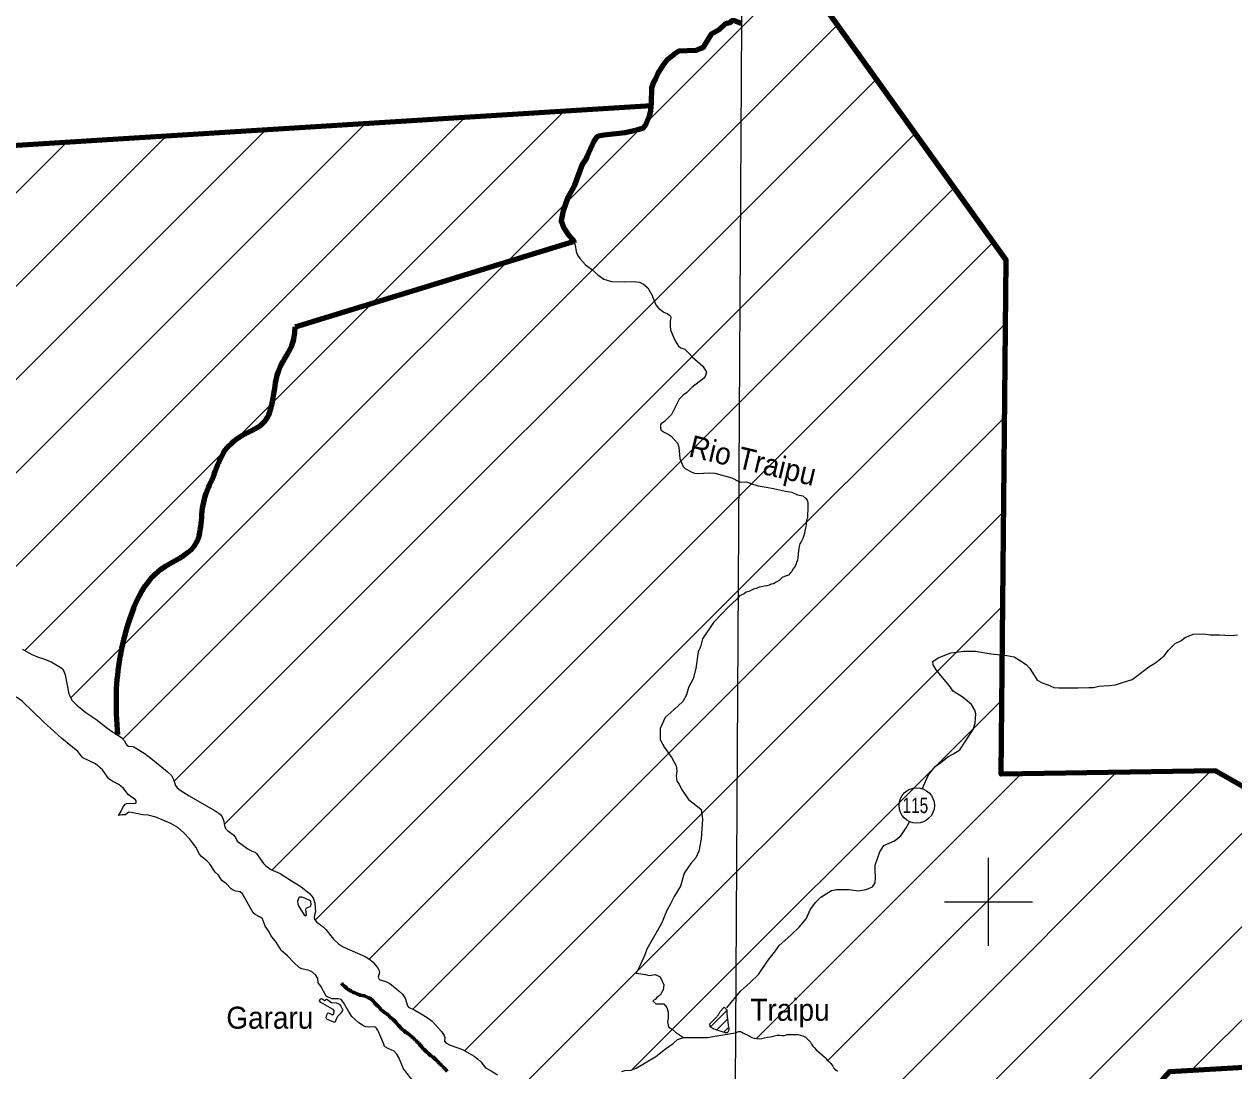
# Model space of a CAD drawing. Extents: x 553962 to 842807, y 8883888 to 9032388.
# Drawn here: x 703083 to 730580, y 8896155 to 8919954 of the extents above; entities that cross this region are included whole.
import ezdxf
from ezdxf.enums import TextEntityAlignment as Align

# ---------------------------------------------------------------- set-up
doc = ezdxf.new("R2010")
doc.units = 0
doc.header["$LTSCALE"] = 160
doc.linetypes.add('LONG_DASH_SHORT_DASH', pattern=[9.9, 6, -1.2, 1.5, -1.2])
for name, color, linetype, lineweight in [('1', 7, 'Continuous', 13), ('11', 7, 'Continuous', 25), ('15', 7, 'Continuous', 25), ('2', 7, 'Continuous', 13), ('21', 7, 'Continuous', 25), ('22', 7, 'Continuous', 35), ('27', 7, 'Continuous', 90), ('28', 7, 'Continuous', 13), ('30', 7, 'Continuous', 13), ('34', 7, 'LONG_DASH_SHORT_DASH', 60)]:
    doc.layers.add(name, color=color, linetype=linetype, lineweight=lineweight)
doc.layers.add('29', color=7, linetype='Continuous')

msp = doc.modelspace()

# ---------------------------------------------------------------- linework, layer by layer
at = {"layer": '1'}
for p, q in [((725000, 8899000), (725000, 8901000)), ((724000, 8900000), (726000, 8900000))]:
    msp.add_line(p, q, dxfattribs=at)
at = {"layer": '11'}
msp.add_circle((723371.8, 8902188.1), 401.3, dxfattribs=at)
at = {"layer": '15'}
for points in [[(727039.6, 8904864.2), (727284.1, 8904868.9), (727391.1, 8904868.7), (727508.4, 8904899), (727747.9, 8904919), (727890.6, 8904928.9), (728048.7, 8904984.6), (728268, 8905055.5), (728451.9, 8905187.7), (728651.2, 8905340.1), (728809.4, 8905436.6), (728993.4, 8905594.2), (729095.8, 8905716.2), (729249.1, 8905868.8), (729371.7, 8905934.8), (729473.8, 8906011), (729657.5, 8906082), (729896.9, 8906091.7), (730039.5, 8906071.1), (730253.5, 8906065.6), (730497.9, 8906055), (730661, 8906064.9)], [(723502.8, 8902567), (723531.6, 8902649.7), (723639.5, 8902883.8), (723793, 8903072), (723920.7, 8903168.5), (724079.1, 8903290.5), (724191.4, 8903356.5), (724349.7, 8903453), (724652, 8903916), (724698.3, 8904058.6), (724714.4, 8904272.5), (724689.2, 8904354.1), (724613.3, 8904481.5), (724430.5, 8904644.9), (724201.8, 8904787.9), (724110.5, 8904915.5), (723811.3, 8905272.6), (723745.5, 8905389.9), (723740.7, 8905461.2), (723858.1, 8905542.5), (724143.8, 8905659.1), (724444.6, 8905699.3), (724704.4, 8905698.9), (725060.7, 8905637.1), (725417.2, 8905595.7), (725585.2, 8905564.8), (725732.6, 8905477.9), (725859.7, 8905396.2), (725945.9, 8905304.3), (726062.4, 8905115.6), (726113.1, 8905039.1), (726219.8, 8904977.8), (726352.1, 8904931.7), (726489.4, 8904870.3), (726601.5, 8904865), (727039.6, 8904864.2)], [(719051.7, 8897586.9), (719362.5, 8897965.7), (719587.4, 8898163.9), (719771.5, 8898341.9), (719996.8, 8898667.5), (720160.6, 8898881.1), (720247.7, 8899003.2), (720508.3, 8899237.1), (720697.5, 8899420.1), (720856.1, 8899608.3), (720953.7, 8899827.2), (721076.6, 8899989.9), (721194.2, 8900101.8), (721434.2, 8900254.2), (721551.4, 8900279.4), (721826.5, 8900273.8), (722050.5, 8900248), (722223.9, 8900278.2), (722366.7, 8900339.1), (722428.2, 8900425.6), (722433.7, 8900552.9), (722424.2, 8900726.1), (722429.7, 8900828), (722532.7, 8901133.4), (722624.9, 8901275.9), (722864.7, 8901387.5), (723007.8, 8901494.2), (723130.7, 8901677.4), (723197.4, 8901799.6), (723209.3, 8901823.1)]]:
    msp.add_lwpolyline(points, dxfattribs=at)
at = {"layer": '2'}
msp.add_lwpolyline([(719978.9, 9023574.5), (719561.6, 8949232.2), (719215.6, 8890710.6)], dxfattribs=at)
at = {"layer": '21'}
for points in [[(719388, 8919968.8), (719217, 8920039.9), (719168.4, 8920030.7), (719126.8, 8919983.7), (719021.9, 8919963.8), (718888.7, 8919829.8), (718888.7, 8919829.8)], [(718888.7, 8919829.8), (718698.9, 8919728.1), (718508.1, 8919414.8), (718441.7, 8919396.1), (718342.3, 8919352.7), (717962.6, 8919341.8), (717850.2, 8919266.6), (717715.4, 8919155.6), (717584.3, 8918993), (717484.9, 8918843.2), (717433.5, 8918714), (717386.5, 8918633.6), (717343.6, 8918502.1), (717334.1, 8918168.6), (717316.4, 8917983.3), (717287.5, 8917863.5), (717202.1, 8917652.5), (717139.9, 8917584.2), (716949.9, 8917526.3), (716744.6, 8917482.9), (716262.7, 8917433.2), (716138.9, 8917405.7), (716105.4, 8917390.9), (716076.8, 8917365.2), (716021.3, 8917281.8), (715870.4, 8916945.9), (715855.1, 8916891.8), (715765.5, 8916761), (715585.2, 8916273.3), (715439.9, 8916014.5), (715332.6, 8915712.1), (715285.6, 8915483), (715360.4, 8915309.1), (715466.5, 8915151.7), (715544.8, 8915057.8), (715568.8, 8915033.9), (715582.8, 8914999.5)], [(715582.8, 8914999.5), (715607.3, 8914926.5), (715630.8, 8914782.1), (715664.2, 8914698.4), (715720.4, 8914621.3), (715841.4, 8914484.8), (715976.3, 8914382.9), (716121.9, 8914251.7), (716262.7, 8914158.2), (716430.6, 8914102.4), (716723.3, 8914098.2), (716931, 8914106.3), (717067.3, 8914089.8), (717160, 8914040), (717258.6, 8913960.8), (717350.2, 8913798.9), (717444.9, 8913569.6), (717500.7, 8913495.3), (717620.4, 8913403.7), (717696.9, 8913374.6), (717753.4, 8913338.3), (717771.3, 8913315.3), (717779.7, 8913284.7), (717767.4, 8913198.7), (717765.2, 8913088.6), (717776, 8913003.3), (717816.4, 8912891.5), (717881.6, 8912752), (717959.7, 8912633.8), (718012.2, 8912595.1), (718103.9, 8912566), (718108.4, 8912552.9), (718200.6, 8912462.7), (718263.8, 8912388), (718510.9, 8912180.7), (718595.9, 8912042.5), (718559.6, 8911942), (718525.1, 8911895.3), (718256.7, 8911695.7), (718139.8, 8911569.1), (718058.8, 8911518.2), (717971, 8911425.9), (717799.8, 8911079.5), (717637.2, 8910919.9), (717559.9, 8910863.9), (717548.7, 8910844.9), (717546.6, 8910765.8), (717564.2, 8910723.9), (717629.5, 8910673.2), (717717.9, 8910632.5), (717786.1, 8910583.9), (717932.5, 8910426.1), (717961.9, 8910338.5), (717987.1, 8910076.6), (718063.3, 8909892.7), (718110.2, 8909851.7), (718240.9, 8909774.5), (718323.8, 8909744.9), (718380.9, 8909735.3), (718665.9, 8909753.1), (718783.6, 8909747.4), (719169.5, 8909639.4), (719326.4, 8909556.3)], [(719326.4, 8909556.3), (719371.3, 8909542.5), (719371.3, 8909542.5), (719504.5, 8909548.1), (719504.5, 8909548.1), (719504.5, 8909548.1), (719626.5, 8909498.2)], [(719626.5, 8909498.2), (719765.2, 8909453.8), (719765.2, 8909453.8), (719765.2, 8909453.8), (719765.2, 8909453.8), (719948.4, 8909426.1), (719948.4, 8909426.1), (719948.4, 8909426.1), (720114.8, 8909398.4), (720114.8, 8909398.4), (720114.8, 8909398.4), (720392.3, 8909337.4), (720392.3, 8909337.4), (720392.3, 8909337.4), (720392.3, 8909337.4), (720531, 8909309.6), (720531, 8909309.6), (720531, 8909309.6), (720664.2, 8909248.6), (720780.7, 8909226.5), (720848.9, 8909167.8), (720879.1, 8909126.9), (720899.1, 8909075.8), (720898.7, 8909024.9), (720898.3, 8908963.8), (720892.8, 8908897.6), (720892.3, 8908831.3), (720886.9, 8908780.4), (720886.5, 8908724.4), (720865.8, 8908678.7), (720860.4, 8908622.7), (720854.9, 8908561.6), (720844.3, 8908500.6), (720828.6, 8908434.4), (720818, 8908383.6), (720797.2, 8908307.3), (720781.6, 8908256.4), (720750.7, 8908200.6), (720714.6, 8908139.7), (720699, 8908078.7), (720693.5, 8908027.8), (720680.1, 8907917.9)], [(720680.1, 8907917.9), (720671.8, 8907819.1), (720661.2, 8907768.2), (720640.5, 8907712.3), (720624.9, 8907661.5), (720594, 8907605.6), (720558.1, 8907560), (720532.3, 8907509.3), (720496.4, 8907468.7), (720460.5, 8907428.2), (720409.6, 8907413.3), (720363.7, 8907393.2), (720312.7, 8907373.1), (720276.8, 8907337.7), (720241, 8907302.3), (720179.7, 8907267), (720118.4, 8907231.8), (720062.3, 8907216.8), (720016.4, 8907196.8), (719965.5, 8907181.8), (719909.5, 8907177.1), (719843.3, 8907162.2), (719792.3, 8907152.3), (719720.9, 8907122.2), (719664.9, 8907107.3), (719603.6, 8907077.1), (719552.6, 8907057.1), (719496.6, 8907042.2), (719445.4, 8907001.8), (719343.4, 8906951.5), (719283.6, 8906877)], [(719283.6, 8906877), (719100.8, 8906711), (718751.9, 8906345.6), (718502.7, 8905980.3), (718452.8, 8905797.7), (718403, 8905681.4), (718353.1, 8905299.5), (718286.7, 8905067), (718187, 8904867.8), (718137.2, 8904701.7), (718054.1, 8904552.2), (717859.9, 8904374.3)], [(717854.7, 8904369.6), (717655.3, 8904186.9), (717539, 8903937.8), (717539, 8903688.8), (717638.7, 8903506.1), (717804.9, 8903273.6), (717904.6, 8903091), (717921.2, 8902974.7), (717904.6, 8902858.5), (717921.2, 8902742.3), (717971.1, 8902675.9), (718020.9, 8902559.6), (718187, 8902327.1), (718353.2, 8902194.3), (718469.5, 8902094.7), (718502.7, 8901878.8), (718469.5, 8901430.4), (718419.6, 8901148.2), (718353.2, 8900998.7), (718236.8, 8900865.9), (718087.3, 8900650), (718004.2, 8900351.1), (717937.8, 8900251.5), (717854.7, 8900118.6), (717771.7, 8899952.6), (717688.6, 8899803.1), (717572.3, 8899504.2), (717240, 8898923), (717190.1, 8898790.2), (717090.4, 8898574.3), (716990.8, 8898375.1), (717206.8, 8898341.9), (717289.8, 8898325.2), (717422.7, 8898341.9), (717539, 8898292), (717622.1, 8898109.4), (717605.5, 8897993.1), (717539, 8897876.9), (717472.6, 8897827.1), (717422.7, 8897777.3), (717372.9, 8897744.1), (717439.4, 8897677.6), (717622.1, 8897677.6), (717688.6, 8897594.6), (717721.8, 8897495), (717721.8, 8897395.3), (717721.8, 8897345.5), (717705.2, 8897279.1), (717721.8, 8897196.1), (717738.4, 8897146.3), (717821.5, 8897096.4), (717888, 8897030), (718070.7, 8896913.8)]]:
    msp.add_lwpolyline(points, dxfattribs=at)
at = {"layer": '21', "lineweight": 13}
for points in [[(703043.5, 8905742.3), (703240.1, 8905630.3), (703386.8, 8905567), (703544.9, 8905514.5)], [(703544.9, 8905514.5), (703544.9, 8905514.5), (703708.6, 8905443.2), (703903.3, 8905333.4), (703950.4, 8905293.2), (703983.7, 8905242.4), (704017.5, 8905157.8), (704100.5, 8904727.4), (704116.7, 8904678.1), (704169.6, 8904585.4), (704276.9, 8904471.4), (704483.1, 8904302.2), (704709.8, 8904149.5), (705025.3, 8903904.5), (705294.1, 8903731.4), (705355.9, 8903661.9), (705397.8, 8903579.9), (705416.3, 8903559.4), (705456.6, 8903537.1), (705545.2, 8903528.8), (705574.6, 8903518.8), (705812.1, 8903380.7), (705964.1, 8903265.1), (706335.8, 8902958.3), (706429, 8902870.5), (706478.4, 8902782.6), (706522.3, 8902644.6), (706561.4, 8902592.6), (706627.5, 8902537.3), (706829.4, 8902410.4), (707426.7, 8902069.6), (707536.7, 8901989.7), (707580.8, 8901930.1), (707613.5, 8901857.8), (707638, 8901734), (707661.4, 8901666.3), (707707.1, 8901616.1), (707849, 8901513.6), (707889.3, 8901456.4), (707921.2, 8901374.1), (708164.6, 8901203.2), (708234, 8901164.4), (708282.6, 8901144)], [(703520.5, 8904092.8), (703035.9, 8904557.4), (702930.4, 8904637.9), (702854, 8904670.9), (702784.7, 8904678.3), (702603.6, 8904639.4), (702499.6, 8904635.8), (702318.3, 8904724.9), (702212.1, 8904749.4), (702106.6, 8904750.3), (702004.3, 8904719)], [(704418.9, 8903273.5), (704303.8, 8903412.4), (703938.7, 8903713.3), (703520.5, 8904092.8)], [(705417, 8902230.5), (705468.7, 8902243.1), (705601.7, 8902236.3), (705626.1, 8902249.9), (705630.1, 8902294), (705613.1, 8902318.7), (705450.5, 8902433.4), (705338.6, 8902571.8), (705237.8, 8902662.7), (705098.5, 8902732.8), (705008.4, 8902794.2), (704859.8, 8902995.3), (704700.7, 8903136.3), (704418.9, 8903273.5)], [(705223.5, 8901956.6), (705285.9, 8902055.5), (705327.2, 8902145.4), (705340, 8902163.9), (705340, 8902163.9)], [(705340, 8902163.9), (705380.2, 8902221.5), (705417, 8902230.5)], [(706917, 8901328.8), (706845.7, 8901419), (706706.3, 8901570.6), (706577.5, 8901683.7), (706418, 8901776), (706077.6, 8901924.8), (705902.1, 8901964.8), (705769.4, 8901975.3), (705559.8, 8902024.1), (705462.6, 8902034.1), (705436.9, 8902022.7), (705383.9, 8901976.1), (705305.7, 8901975.9), (705223.5, 8901956.6)], [(708884.8, 8898960.2), (708812.9, 8899081.1), (708692, 8899230.3), (708649.9, 8899313.3), (708562.2, 8899440.2), (708534.2, 8899502.9), (708503.8, 8899608.4), (708465.9, 8899644.1), (708336.8, 8899710.3), (708284.4, 8899750.1), (708047.8, 8900175.7), (707990.8, 8900226.5), (707897.1, 8900236.8), (707831, 8900260), (707784.3, 8900295.7), (707679.2, 8900403.7), (707579.3, 8900485.4), (707498.4, 8900600.3), (707426.9, 8900668.2), (707296.2, 8900870.2), (707244.9, 8900923.6), (707114.9, 8901025.9), (707060.8, 8901088.8), (706991.1, 8901234.8), (706917, 8901328.8)], [(708282.6, 8901144), (708331.2, 8901123.5), (708369.6, 8901088.6), (708444.9, 8900971.6), (708520.8, 8900871.2), (708577.2, 8900819.4), (708690.2, 8900735.5), (708901.9, 8900638.8), (709137.2, 8900490.7)], [(709137.2, 8900490.7), (709372.6, 8900342.6), (709571.9, 8900187.3), (709610.7, 8900136.5)], [(709610.7, 8900136.5), (709649.5, 8900085.8), (709687.8, 8899966.6), (709696.9, 8899867.4)], [(709696.9, 8899867.4), (709706, 8899768.3), (709680, 8899695), (709673.6, 8899642.5), (709691.5, 8899588), (709738.8, 8899535.9), (709875.6, 8899429.5), (709875.6, 8899429.5), (709939.8, 8899367.7), (710112.9, 8899145), (710229.9, 8899043.2), (710316.3, 8898983), (710434.5, 8898930.1)], [(709950.2, 8897853.8), (709826.5, 8898078.7), (709765, 8898154.3), (709755.6, 8898257.5), (709714.4, 8898328.8), (709634.6, 8898396.5), (709559.8, 8898439.4), (709395, 8898473.4), (709333.8, 8898506.8), (709214.9, 8898614.3), (709070.8, 8898765.5), (708925, 8898892.5), (708884.8, 8898960.2)], [(710434.5, 8898930.1), (710835, 8898750.5), (710918.4, 8898699.6), (711013.8, 8898623.8), (711070, 8898553.2)], [(711070, 8898553.2), (711126.2, 8898482.6), (711144.3, 8898448), (711158.3, 8898389.2), (711130.3, 8898282.3), (711152.8, 8898240), (711175.8, 8898222.2), (711302.1, 8898183.8), (711391.3, 8898138.3), (711554.3, 8898011), (711603.7, 8897966)], [(711603.7, 8897966), (711680.2, 8897896.3), (711746, 8897808.5), (711799.4, 8897633.4), (711822.1, 8897601.2), (711960, 8897533.9), (712103.8, 8897448.7)], [(710692.4, 8897249.1), (710533.9, 8897388.5), (710451.3, 8897511.8), (710342.9, 8897708), (710286.4, 8897777.2), (710220.4, 8897794.9), (710145.3, 8897789.3), (710079.5, 8897794.7), (709950.2, 8897853.8)], [(712103.8, 8897448.7), (712242.6, 8897366.3), (712359.3, 8897283.4), (712565.7, 8897048.4), (712631.8, 8896958.1), (712647.9, 8896909.4), (712637.9, 8896831.9), (712665.2, 8896790.9), (712768.3, 8896741.4), (713044.9, 8896638.8), (713311.2, 8896489.3), (713385.5, 8896424.1)], [(711124.5, 8897078.8), (711093, 8897127.9), (711068.7, 8897147.8), (711049.5, 8897152.8), (710908.8, 8897146.9), (710849.4, 8897155.7), (710797.6, 8897180.7), (710692.4, 8897249.1)], [(712525.7, 8895564.3), (712179.3, 8895726.8), (711977.5, 8895873.7), (711872.3, 8895986), (711707.5, 8896200.3), (711600.3, 8896454.3), (711553.8, 8896536.9), (711494.9, 8896598.8), (711354.3, 8896661.8), (711292.1, 8896701.3), (711270.5, 8896704.9), (711261.3, 8896763.5), (711124.5, 8897078.8)], [(716671.9, 8896141.4), (716736, 8896160), (716876.8, 8896172.9), (716996.8, 8896216.3), (717443.2, 8896481.3), (717658.9, 8896651.8), (717833.2, 8896772.8), (717934, 8896865.6), (718070.7, 8896913.8), (718220.3, 8896913.8), (718619, 8896913.8), (718918.1, 8896963.6), (719252.2, 8897020.3)], [(719252.2, 8897020.3), (719320.1, 8897049.2), (719376, 8897048.8), (719416.5, 8897018), (719467.2, 8896997.3), (719517.9, 8896971.5), (719578.7, 8896940.5), (719624.3, 8896914.8), (719680.1, 8896894), (719736.1, 8896888.6), (719797.1, 8896883.1), (719858.1, 8896887.8), (719909.1, 8896907.8), (719980.4, 8896922.7), (720046.6, 8896927.3), (720199.4, 8896962), (720255.3, 8896961.7), (720306.2, 8896961.3), (720362.2, 8896961), (720428.4, 8896980.9), (720479.3, 8896980.6), (720540.3, 8896980.2), (720606.4, 8896979.8), (720667.5, 8896979.4), (720723.3, 8896968.8), (720779.1, 8896948.1), (720845, 8896917.1), (720880.4, 8896881.2), (720920.8, 8896845.3), (720956.2, 8896809.4)], [(720956.2, 8896809.4), (720981.3, 8896763.4), (721006.4, 8896717.4), (721046.8, 8896676.4), (721082.2, 8896635.4), (721127.7, 8896594.4), (721188.3, 8896538), (721289.5, 8896455.8), (721329.8, 8896404.6), (721375.3, 8896368.7), (721420.8, 8896322.5), (721461, 8896261.2), (721486.2, 8896215.2), (721567.1, 8896148.4)], [(713385.5, 8896424.1), (713459.8, 8896359), (713569.8, 8896225.6), (713696.9, 8896155.1), (713818.3, 8896075.1), (713842, 8896053.8)]]:
    msp.add_lwpolyline(points, dxfattribs=at)
msp.add_lwpolyline([(709580.3, 8899889.8), (709596.2, 8899906.3), (709606, 8899943.5), (709599.7, 8899997.3), (709588.6, 8900017.3), (709459.5, 8900083.7), (709393.7, 8900104.9), (709351.6, 8900105.7), (709323, 8900086.1), (709294.9, 8900014.3), (709301.9, 8899949.1), (709327.1, 8899890.5), (709454.5, 8899688.2), (709485.7, 8899677.3), (709503.8, 8899701.2), (709483.4, 8899821.2), (709487.6, 8899841.5), (709510.1, 8899860.5)], close=True, dxfattribs=at)
at = {"layer": '27'}
msp.add_line((709242.2, 8913071.2), (715561.4, 8915010.8), dxfattribs=at)
for points in [[(741371.9, 8898310.2), (736775.3, 8899194.4), (730163.4, 8902976.8), (725291.2, 8902898), (725401.2, 8914588.3), (719613.1, 8922670.1)], [(719388, 8919968.8), (719217, 8920039.9), (719168.4, 8920030.7), (719126.8, 8919983.7), (719021.9, 8919963.8), (718888.7, 8919829.8), (718888.7, 8919829.8)], [(718888.7, 8919829.8), (718698.9, 8919728.1), (718508.1, 8919414.8), (718441.7, 8919396.1), (718342.3, 8919352.7), (717962.6, 8919341.8), (717850.2, 8919266.6), (717715.4, 8919155.6), (717584.3, 8918993), (717484.9, 8918843.2), (717433.5, 8918714), (717386.5, 8918633.6), (717343.6, 8918502.1), (717334.1, 8918168.6), (717316.4, 8917983.3), (717287.5, 8917863.5), (717202.1, 8917652.5), (717139.9, 8917584.2), (716949.9, 8917526.3), (716744.6, 8917482.9), (716262.7, 8917433.2), (716138.9, 8917405.7), (716105.4, 8917390.9), (716076.8, 8917365.2), (716021.3, 8917281.8), (715870.4, 8916945.9), (715855.1, 8916891.8), (715765.5, 8916761), (715585.2, 8916273.3), (715439.9, 8916014.5), (715332.6, 8915712.1), (715285.6, 8915483), (715360.4, 8915309.1), (715466.5, 8915151.7), (715544.8, 8915057.8), (715568.8, 8915033.9), (715582.8, 8914999.5), (715585.3, 8914991.8)], [(688404.9, 8918868.1), (697336.5, 8916857.2), (717332.2, 8918103.3)]]:
    msp.add_lwpolyline(points, dxfattribs=at)
at = {"layer": '27', "lineweight": 200}
msp.add_lwpolyline([(724638.9, 8891123.6), (729122.2, 8896139.1), (740717.5, 8896813.6), (741371.9, 8898310.2)], dxfattribs=at)
at = {"layer": '27'}
msp.add_spline([(705207.9, 8903791.4), (705180.7, 8904747.4), (705463.8, 8906360), (706198.7, 8907564.6), (706955.5, 8908091.1), (707178.8, 8909156.3), (707379.5, 8909664.2), (707580.3, 8910146.8), (707959.3, 8910554.8), (708516.4, 8910888.1), (708891.3, 8912131.7), (709193.2, 8912716.3), (709242.2, 8913071.2)], degree=3, dxfattribs=at)
at = {"layer": '28'}
for p, q in [((718681.4, 8897152), (719057.1, 8897527.7)), ((718826.1, 8897084.6), (719070.4, 8897328.9)), ((718985, 8897031.4), (719096, 8897142.3))]:
    msp.add_line(p, q, dxfattribs=at)
at = {"layer": '28', "lineweight": 25}
for points in [[(710323, 8897547.4), (710310.6, 8897510.9), (710262.7, 8897448.5), (710205.4, 8897388.1), (710179.6, 8897340.9), (710149.4, 8897265.1), (710140.8, 8897256.9), (710043.9, 8897288.4), (709961.7, 8897329.1), (709947.6, 8897363.1), (709961.6, 8897429.2), (709984.2, 8897470), (709989.6, 8897472.6), (710012.7, 8897467.5), (710090.3, 8897425.2), (710122.4, 8897447.6), (710126, 8897519.8), (710103.3, 8897545.3), (710035.6, 8897588.8), (709826.1, 8897706.4), (709795.6, 8897744), (709810.8, 8897781.5), (709838, 8897800.1), (709914.9, 8897754.6), (709934.2, 8897760.9), (709942.3, 8897776.2), (709957.1, 8897785.6), (709980.8, 8897774.5), (710029.3, 8897733.8), (710072, 8897710.7), (710184.3, 8897701.5), (710239.2, 8897671.8), (710278.2, 8897623.4), (710322, 8897552.2)], [(718993.1, 8897599.9), (719057.4, 8897544.6), (719055.9, 8897461.4), (719085.3, 8897192.5), (719103.1, 8897108.8), (719098.1, 8897076.1), (719079.4, 8897033), (719065.5, 8897020), (719028.2, 8897020.1), (718974.7, 8897034.1), (718746.2, 8897111.7), (718679.7, 8897153.1), (718671.6, 8897221.2), (718685, 8897240.1), (718799.2, 8897348.2), (718862.4, 8897430.9), (718906.6, 8897502.9)]]:
    msp.add_lwpolyline(points, close=True, dxfattribs=at)
at = {"layer": '30'}
for p, q in [((704142, 8904633.8), (720683.6, 8921175.4)), ((705325.6, 8903696), (721568.9, 8919939.3)), ((706491.7, 8902740.8), (722454.1, 8918703.3)), ((701329.3, 8906063.8), (713105.5, 8917839.9)), ((703098.1, 8905711.2), (715367.8, 8917980.9)), ((696670.7, 8905647.8), (708580.9, 8917557.9)), ((699161.6, 8906017.3), (710843.2, 8917698.9)), ((707632.8, 8901760.6), (723339.4, 8917467.2)), ((693352.5, 8906572.2), (704056.3, 8917276)), ((694502.8, 8905601.2), (706318.6, 8917416.9)), ((708716.8, 8900723.3), (724224.6, 8916231.1)), ((709696.9, 8899582.1), (725109.9, 8914995.1)), ((710928.1, 8898691.9), (725387.7, 8913151.5)), ((711913.9, 8897556.4), (725367.5, 8911010.1)), ((713091.5, 8896612.7), (725347.4, 8908868.6)), ((714290.5, 8895690.4), (725327.2, 8906727.1)), ((716904.2, 8896182.8), (725307, 8904585.6)), ((719731.7, 8896889), (725748.1, 8902905.4)), ((721351.5, 8896387.5), (727904.3, 8902940.3)), ((722570.9, 8895485.5), (730060.5, 8902975.2)), ((723612.9, 8894406.2), (731448.4, 8902241.7)), ((724413.6, 8893085.5), (732797.8, 8901469.8)), ((729617.2, 8896167.9), (734147.2, 8900697.9))]:
    msp.add_line(p, q, dxfattribs=at)
at = {"layer": '34'}
for points in [[(711474.4, 8897314.1), (711433.6, 8897355), (711398, 8897378), (711370, 8897413.8), (711308.9, 8897454.7), (711270.7, 8897477.7), (711230, 8897521.1), (711189.3, 8897549.2), (711148.6, 8897600.3), (711112.9, 8897631), (711056.9, 8897694.9), (711016.2, 8897746.1), (710965.3, 8897792.1), (710911.8, 8897817.6), (710817.7, 8897856), (710718.5, 8897873.8), (710647.2, 8897904.5), (710598.8, 8897925), (710555.6, 8897945.4), (710507.2, 8897965.9), (710481.8, 8897986.3), (710448.7, 8898001.7), (710413.1, 8898034.9), (710374.9, 8898073.2), (710334.2, 8898098.8), (710296.3, 8898144.4)], [(712701.2, 8896140.8), (712675.8, 8896166.4), (712632.5, 8896220.1), (712599.4, 8896243.1), (712581.6, 8896276.3), (712546, 8896294.2), (712525.6, 8896327.4), (712487.4, 8896347.9), (712467.1, 8896388.8), (712431.4, 8896414.3), (712375.4, 8896475.7), (712327.1, 8896498.7), (712276.2, 8896547.2), (712230.3, 8896585.6), (712176.9, 8896636.7), (712146.3, 8896664.8), (712110.7, 8896708.3), (712075.1, 8896746.6), (712052.2, 8896784.9), (712016.5, 8896805.4), (711996.2, 8896843.7), (711960.5, 8896861.6), (711924.9, 8896910.2), (711889.3, 8896928.1), (711866.3, 8896958.8), (711830.7, 8896976.7), (711795.1, 8897009.9), (711759.5, 8897027.8), (711718.7, 8897061), (711695.8, 8897081.5), (711657.6, 8897112.1), (711619.5, 8897158.2), (711594, 8897186.3), (711555.8, 8897232.3), (711532.9, 8897257.8), (711497.3, 8897291.1), (711474.4, 8897314.1)]]:
    msp.add_lwpolyline(points, dxfattribs=at)

# ---------------------------------------------------------------- texts
at = {"layer": '11', "width": 0.75}
msp.add_text('115', height=350, dxfattribs=at).set_placement((723340.2, 8902014.7), align=Align.CENTER)
at = {"layer": '22', "width": 0.95}
msp.add_text('Rio Traipu', height=500, rotation=346.601, dxfattribs=at).set_placement((719591, 8909789.6), align=Align.CENTER)
at = {"layer": '29', "width": 0.95}
for s, p in [('Traipu', (719591.1, 8897292.6)), ('Gararu', (707678.8, 8897112.8))]:
    msp.add_text(s, height=500, dxfattribs=at).set_placement(p)

doc.saveas('drawing.dxf')
